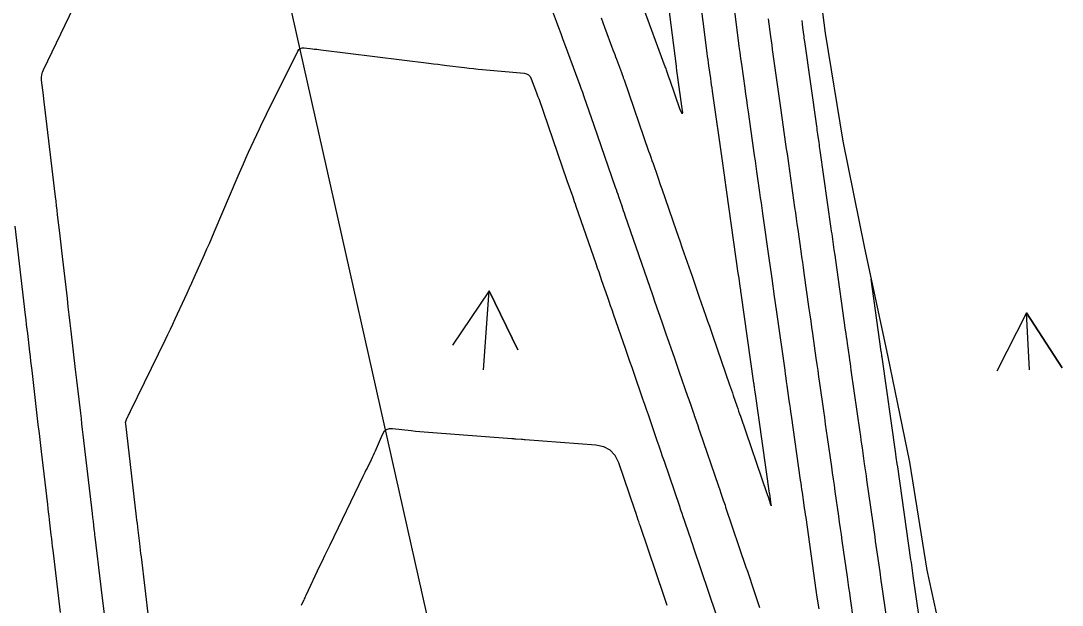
# Model space of a CAD drawing. Extents: x 954385 to 988206, y 1868364 to 1924553.
# Drawn here: x 958114.8 to 958210.1, y 1918347.4 to 1918400.9 of the extents above; entities that cross this region are included whole.
import ezdxf

# ---------------------------------------------------------------- set-up
doc = ezdxf.new("R2010")
doc.units = 0
for name, color, linetype in [('24', 7, 'Continuous'), ('26', 7, 'Continuous'), ('6', 7, 'Continuous'), ('7', 7, 'Continuous'), ('Default', 7, 'Continuous')]:
    doc.layers.add(name, color=color, linetype=linetype)

msp = doc.modelspace()

# ---------------------------------------------------------------- linework, layer by layer
at = {"layer": '24'}
msp.add_lwpolyline([(958166.174, 1918538.226), (958167.505, 1918528.276), (958168.873, 1918518.334), (958170.656, 1918508.486), (958172.595, 1918498.672), (958174.126, 1918488.767), (958175.694, 1918478.87), (958176.714, 1918468.85), (958177.967, 1918458.883), (958179.861, 1918449.059), (958179.867, 1918447.902), (958182.315, 1918439.361), (958183.913, 1918429.471), (958185.71, 1918419.626), (958187.127, 1918409.695), (958188.425, 1918399.738), (958190.025, 1918389.848), (958192.011, 1918380.045), (958194.127, 1918370.271), (958196.146, 1918360.475), (958197.733, 1918350.583), (958199.858, 1918340.811)], dxfattribs=at)
at = {"layer": '26'}
for points in [[(958157.131, 1918368.928), (958157.638, 1918376.141), (958160.266, 1918370.747), (958157.638, 1918376.141), (958154.281, 1918371.168)], [(958207.131, 1918368.928), (958206.851, 1918374.145), (958210.125, 1918369.117), (958206.851, 1918374.145), (958204.134, 1918368.796)]]:
    msp.add_lwpolyline(points, dxfattribs=at)
at = {"layer": '6'}
for points in [[(958167.898, 1918401.149), (958168.053, 1918400.729), (958168.209, 1918400.309), (958168.983, 1918398.218), (958169.062, 1918398.004), (958169.142, 1918397.789), (958169.221, 1918397.575), (958169.3, 1918397.36), (958169.755, 1918396.132), (958169.821, 1918395.952), (958169.91, 1918395.712), (958169.932, 1918395.652), (958169.954, 1918395.592), (958169.975, 1918395.532), (958169.996, 1918395.471), (958172.253, 1918388.955), (958172.353, 1918388.668), (958172.452, 1918388.381), (958172.551, 1918388.094), (958172.651, 1918387.806), (958173.049, 1918386.657), (958173.148, 1918386.37), (958173.248, 1918386.083), (958173.347, 1918385.796), (958173.447, 1918385.508), (958174.775, 1918381.669), (958174.951, 1918381.159), (958175.128, 1918380.649), (958175.304, 1918380.14), (958175.481, 1918379.63), (958176.222, 1918377.489), (958176.38, 1918377.031), (958176.539, 1918376.573), (958176.698, 1918376.115), (958176.857, 1918375.657), (958177.492, 1918373.825), (958177.651, 1918373.367), (958177.81, 1918372.909), (958177.969, 1918372.451), (958178.128, 1918371.993), (958179.67, 1918367.544), (958179.753, 1918367.304), (958179.836, 1918367.064), (958179.919, 1918366.824), (958180.001, 1918366.584), (958180.33, 1918365.623), (958180.413, 1918365.382), (958180.495, 1918365.142), (958180.577, 1918364.902), (958180.659, 1918364.662), (958183.076, 1918357.6), (958183.094, 1918357.546), (958183.113, 1918357.492), (958183.186, 1918357.277), (958183.423, 1918356.576), (958183.458, 1918356.482), (958183.478, 1918356.453), (958183.482, 1918356.488), (958183.471, 1918356.587), (958183.337, 1918357.523), (958183.324, 1918357.617), (958182.028, 1918366.725), (958181.982, 1918367.047), (958181.936, 1918367.369), (958181.924, 1918367.45), (958181.913, 1918367.531), (958181.902, 1918367.611), (958181.89, 1918367.692), (958180.723, 1918375.946), (958180.701, 1918376.098), (958180.68, 1918376.249), (958180.658, 1918376.401), (958180.637, 1918376.553), (958180.529, 1918377.312), (958180.465, 1918377.767), (958179.415, 1918385.173), (958179.384, 1918385.395), (958179.352, 1918385.618), (958179.321, 1918385.84), (958179.289, 1918386.062), (958179.164, 1918386.951), (958179.132, 1918387.174), (958179.101, 1918387.396), (958179.069, 1918387.618), (958179.038, 1918387.841), (958178.102, 1918394.438), (958178.061, 1918394.727), (958178.02, 1918395.016), (958177.979, 1918395.305), (958177.938, 1918395.594), (958177.774, 1918396.751), (958177.734, 1918397.04), (958177.694, 1918397.33), (958177.656, 1918397.619), (958177.618, 1918397.909), (958176.876, 1918403.746)], [(958118.388, 1918346.711), (958117.703, 1918352.407), (958117.661, 1918352.755), (958117.62, 1918353.103), (958117.579, 1918353.45), (958117.538, 1918353.798), (958117.375, 1918355.191), (958117.334, 1918355.539), (958117.293, 1918355.887), (958117.253, 1918356.235), (958117.212, 1918356.583), (958116.644, 1918361.432), (958116.547, 1918362.26), (958116.451, 1918363.088), (958116.354, 1918363.916), (958116.257, 1918364.744), (958115.776, 1918368.872), (958115.727, 1918369.292), (958115.678, 1918369.713), (958115.629, 1918370.133), (958115.58, 1918370.553), (958115.384, 1918372.235), (958115.334, 1918372.655), (958115.285, 1918373.076), (958115.237, 1918373.496), (958115.188, 1918373.917), (958114.241, 1918382.064)]]:
    msp.add_lwpolyline(points, dxfattribs=at)
at = {"layer": '7'}
for points in [[(958173.64, 1918405.519), (958174.757, 1918396.74), (958174.761, 1918396.706), (958174.766, 1918396.672), (958174.77, 1918396.638), (958174.775, 1918396.604), (958174.809, 1918396.367), (958174.813, 1918396.333), (958175.305, 1918392.864), (958175.346, 1918392.495), (958175.328, 1918392.364), (958175.253, 1918392.472), (958175.12, 1918392.82), (958174.223, 1918395.41), (958174.113, 1918395.728), (958173.93, 1918396.257), (958173.893, 1918396.363), (958173.856, 1918396.468), (958173.818, 1918396.573), (958173.779, 1918396.679), (958171.665, 1918402.393)], [(958162.87, 1918403.315), (958163.787, 1918400.837), (958163.993, 1918400.28), (958164.199, 1918399.723), (958164.405, 1918399.165), (958164.612, 1918398.608), (958165.774, 1918395.466), (958165.911, 1918395.091), (958166.047, 1918394.715), (958166.18, 1918394.339), (958166.312, 1918393.962), (958167.227, 1918391.32), (958169.197, 1918385.632), (958169.27, 1918385.419), (958169.344, 1918385.207), (958169.417, 1918384.995), (958169.491, 1918384.783), (958169.784, 1918383.934), (958169.858, 1918383.722), (958169.931, 1918383.51), (958170.005, 1918383.298), (958170.078, 1918383.085), (958172.603, 1918375.793), (958172.636, 1918375.697), (958172.669, 1918375.601), (958172.802, 1918375.218), (958173.496, 1918373.216), (958173.808, 1918372.317), (958174.619, 1918369.979), (958175.056, 1918368.719), (958175.822, 1918366.51), (958175.878, 1918366.349), (958175.934, 1918366.188), (958175.989, 1918366.027), (958176.044, 1918365.866), (958176.269, 1918365.211), (958176.322, 1918365.055), (958176.375, 1918364.899), (958176.429, 1918364.743), (958176.482, 1918364.587), (958176.749, 1918363.808), (958176.856, 1918363.497), (958176.909, 1918363.341), (958178.648, 1918358.26), (958178.757, 1918357.942), (958178.866, 1918357.624), (958179.084, 1918356.989), (958179.138, 1918356.83), (958179.192, 1918356.671), (958179.246, 1918356.512), (958179.3, 1918356.353), (958181.165, 1918350.851), (958181.29, 1918350.48), (958181.416, 1918350.11), (958181.541, 1918349.74), (958181.667, 1918349.369), (958182.169, 1918347.888), (958182.294, 1918347.517), (958182.419, 1918347.147)], [(958122.678, 1918344.37), (958122.211, 1918348.245), (958122.084, 1918349.307), (958121.564, 1918353.624), (958121.543, 1918353.801), (958121.522, 1918353.978), (958121.501, 1918354.155), (958121.48, 1918354.332), (958121.397, 1918355.04), (958121.356, 1918355.395), (958121.314, 1918355.749), (958120.47, 1918362.964), (958120.412, 1918363.464), (958120.353, 1918363.964), (958120.295, 1918364.464), (958120.237, 1918364.964), (958120.003, 1918366.964), (958119.887, 1918367.964), (958119.77, 1918368.964), (958119.363, 1918372.455), (958119.276, 1918373.203), (958119.189, 1918373.952), (958119.101, 1918374.7), (958119.014, 1918375.448), (958118.507, 1918379.816), (958118.411, 1918380.641), (958118.315, 1918381.466), (958118.123, 1918383.115), (958118.075, 1918383.528), (958118.027, 1918383.94), (958117.978, 1918384.352), (958117.929, 1918384.765), (958116.92, 1918393.208), (958116.895, 1918393.422), (958116.852, 1918393.778), (958116.844, 1918393.849), (958116.835, 1918393.921), (958116.827, 1918393.992), (958116.818, 1918394.063), (958116.658, 1918395.433), (958116.646, 1918395.683), (958116.669, 1918395.926), (958116.726, 1918396.164), (958116.819, 1918396.395), (958119.593, 1918402.173)], [(958187.854, 1918347.038), (958187.7, 1918348.11), (958187.609, 1918348.754), (958186.663, 1918355.385), (958186.622, 1918355.672), (958186.581, 1918355.959), (958186.54, 1918356.246), (958186.499, 1918356.533), (958186.336, 1918357.681), (958186.295, 1918357.968), (958186.254, 1918358.255), (958186.213, 1918358.542), (958186.172, 1918358.829), (958185.332, 1918364.731), (958185.283, 1918365.076), (958185.234, 1918365.422), (958185.185, 1918365.768), (958185.136, 1918366.113), (958184.939, 1918367.496), (958184.89, 1918367.842), (958184.841, 1918368.188), (958184.792, 1918368.533), (958184.743, 1918368.879), (958184.02, 1918373.99), (958183.961, 1918374.403), (958183.903, 1918374.816), (958183.844, 1918375.229), (958183.786, 1918375.642), (958183.552, 1918377.294), (958183.493, 1918377.707), (958183.435, 1918378.12), (958183.376, 1918378.533), (958183.318, 1918378.946), (958182.71, 1918383.236), (958182.642, 1918383.718), (958182.573, 1918384.2), (958182.505, 1918384.681), (958182.437, 1918385.163), (958182.164, 1918387.09), (958182.096, 1918387.571), (958182.028, 1918388.053), (958181.96, 1918388.535), (958181.891, 1918389.016), (958181.391, 1918392.543), (958181.314, 1918393.087), (958181.237, 1918393.631), (958181.16, 1918394.176), (958181.083, 1918394.72), (958180.774, 1918396.897), (958180.697, 1918397.442), (958180.623, 1918397.987), (958180.551, 1918398.532), (958180.48, 1918399.077), (958180.112, 1918401.974)], [(958191.019, 1918346.02), (958190.738, 1918347.995), (958190.667, 1918348.488), (958190.597, 1918348.982), (958190.527, 1918349.475), (958190.456, 1918349.969), (958189.986, 1918353.266), (958189.905, 1918353.831), (958189.825, 1918354.395), (958189.744, 1918354.96), (958189.664, 1918355.525), (958189.342, 1918357.783), (958189.262, 1918358.348), (958189.182, 1918358.912), (958189.101, 1918359.477), (958189.021, 1918360.041), (958188.637, 1918362.736), (958188.55, 1918363.347), (958188.463, 1918363.958), (958188.377, 1918364.569), (958188.29, 1918365.18), (958187.93, 1918367.71), (958187.849, 1918368.277), (958187.768, 1918368.844), (958187.688, 1918369.412), (958187.608, 1918369.979), (958187.287, 1918372.249), (958187.206, 1918372.816), (958187.126, 1918373.383), (958187.046, 1918373.951), (958186.965, 1918374.518), (958186.504, 1918377.776), (958186.433, 1918378.277), (958186.362, 1918378.777), (958186.291, 1918379.278), (958186.22, 1918379.778), (958185.936, 1918381.781), (958185.865, 1918382.281), (958185.794, 1918382.782), (958185.724, 1918383.282), (958185.653, 1918383.783), (958185.08, 1918387.826), (958185.018, 1918388.268), (958184.955, 1918388.71), (958184.892, 1918389.152), (958184.83, 1918389.594), (958184.579, 1918391.362), (958184.516, 1918391.804), (958184.454, 1918392.246), (958184.391, 1918392.688), (958184.328, 1918393.131), (958183.661, 1918397.835), (958183.604, 1918398.239), (958183.549, 1918398.643), (958183.495, 1918399.048), (958183.443, 1918399.453), (958183.237, 1918401.073)], [(958186.267, 1918400.92), (958186.308, 1918400.596), (958186.349, 1918400.272), (958186.432, 1918399.624), (958186.452, 1918399.462), (958186.474, 1918399.3), (958186.496, 1918399.138), (958186.519, 1918398.976), (958187.617, 1918391.235), (958187.644, 1918391.048), (958187.67, 1918390.862), (958187.697, 1918390.675), (958187.723, 1918390.488), (958187.829, 1918389.741), (958187.856, 1918389.554), (958187.882, 1918389.367), (958187.909, 1918389.18), (958187.935, 1918388.993), (958188.947, 1918381.846), (958188.981, 1918381.605), (958189.015, 1918381.364), (958189.05, 1918381.123), (958189.084, 1918380.881), (958189.22, 1918379.917), (958189.289, 1918379.434), (958189.357, 1918378.952), (958190.263, 1918372.563), (958190.306, 1918372.257), (958190.349, 1918371.95), (958190.393, 1918371.644), (958190.436, 1918371.338), (958190.609, 1918370.114), (958190.653, 1918369.807), (958190.696, 1918369.501), (958190.739, 1918369.195), (958190.783, 1918368.889), (958191.589, 1918363.225), (958191.641, 1918362.859), (958191.693, 1918362.494), (958191.745, 1918362.128), (958191.797, 1918361.763), (958192.005, 1918360.3), (958192.057, 1918359.935), (958192.109, 1918359.569), (958192.161, 1918359.204), (958192.213, 1918358.838), (958192.955, 1918353.63), (958193.012, 1918353.231), (958193.069, 1918352.832), (958193.125, 1918352.433), (958193.182, 1918352.033), (958193.41, 1918350.437), (958193.524, 1918349.639), (958193.638, 1918348.84), (958194.272, 1918344.395)], [(958126.481, 1918346.072), (958125.794, 1918351.786), (958125.757, 1918352.093), (958125.72, 1918352.4), (958125.683, 1918352.706), (958125.646, 1918353.013), (958125.499, 1918354.24), (958125.462, 1918354.547), (958125.425, 1918354.854), (958125.389, 1918355.161), (958125.353, 1918355.467), (958124.357, 1918363.981), (958124.352, 1918364.084), (958124.362, 1918364.185), (958124.387, 1918364.283), (958124.427, 1918364.378), (958124.616, 1918364.754), (958124.663, 1918364.848), (958124.71, 1918364.943), (958124.756, 1918365.037), (958124.802, 1918365.132), (958127.993, 1918371.698), (958128.22, 1918372.168), (958128.444, 1918372.638), (958128.666, 1918373.11), (958128.886, 1918373.583), (958129.762, 1918375.476), (958129.98, 1918375.949), (958130.196, 1918376.424), (958130.412, 1918376.899), (958130.625, 1918377.374), (958131.569, 1918379.481), (958131.797, 1918379.991), (958132.021, 1918380.502), (958132.244, 1918381.015), (958132.464, 1918381.528), (958134.658, 1918386.687), (958134.892, 1918387.231), (958135.13, 1918387.772), (958135.372, 1918388.312), (958135.618, 1918388.85), (958136.612, 1918390.997), (958136.862, 1918391.533), (958137.117, 1918392.067), (958137.375, 1918392.599), (958137.638, 1918393.129), (958140.125, 1918398.092), (958140.225, 1918398.242), (958140.353, 1918398.343), (958140.506, 1918398.396), (958140.687, 1918398.399), (958141.462, 1918398.316), (958141.656, 1918398.294), (958141.849, 1918398.272), (958142.043, 1918398.25), (958142.236, 1918398.226), (958152.124, 1918397.001), (958152.533, 1918396.95), (958152.943, 1918396.9), (958153.353, 1918396.849), (958153.762, 1918396.798), (958155.401, 1918396.595), (958155.811, 1918396.546), (958156.221, 1918396.501), (958156.632, 1918396.459), (958157.043, 1918396.42), (958160.849, 1918396.081), (958161.072, 1918396.034), (958161.256, 1918395.934), (958161.401, 1918395.783), (958161.505, 1918395.579), (958161.981, 1918394.294), (958162.048, 1918394.113), (958162.115, 1918393.932), (958162.132, 1918393.887), (958162.148, 1918393.841), (958162.164, 1918393.796), (958162.18, 1918393.75), (958164.771, 1918386.268), (958165.293, 1918384.762), (958165.367, 1918384.546), (958165.442, 1918384.331), (958165.516, 1918384.116), (958165.591, 1918383.901), (958167.41, 1918378.643), (958167.542, 1918378.261), (958167.674, 1918377.879), (958167.807, 1918377.497), (958167.939, 1918377.114), (958168.468, 1918375.586), (958168.6, 1918375.203), (958168.733, 1918374.821), (958168.865, 1918374.439), (958168.998, 1918374.057), (958170.128, 1918370.8), (958170.318, 1918370.251), (958170.508, 1918369.702), (958170.699, 1918369.154), (958170.889, 1918368.605), (958171.701, 1918366.266), (958171.866, 1918365.789), (958172.03, 1918365.313), (958172.194, 1918364.836), (958172.358, 1918364.359), (958173.011, 1918362.45), (958173.174, 1918361.973), (958173.338, 1918361.496), (958173.501, 1918361.019), (958173.664, 1918360.542), (958175.072, 1918356.43), (958175.18, 1918356.113), (958175.289, 1918355.795), (958175.397, 1918355.477), (958175.504, 1918355.16), (958175.935, 1918353.889), (958176.043, 1918353.571), (958176.15, 1918353.254), (958176.258, 1918352.936), (958176.366, 1918352.618), (958178.407, 1918346.591)], [(958197.597, 1918342.262), (958196.486, 1918350.052), (958196.416, 1918350.538), (958196.347, 1918351.025), (958196.312, 1918351.268), (958196.278, 1918351.511), (958195.065, 1918360.025), (958195.022, 1918360.327), (958194.936, 1918360.929), (958194.893, 1918361.231), (958193.636, 1918370.068), (958193.623, 1918370.158), (958193.611, 1918370.248), (958193.573, 1918370.517), (958193.56, 1918370.607), (958192.623, 1918377.218)], [(958173.955, 1918347.34), (958173.861, 1918347.618), (958173.767, 1918347.896), (958173.673, 1918348.174), (958171.467, 1918354.68), (958171.427, 1918354.8), (958171.386, 1918354.919), (958171.346, 1918355.038), (958171.305, 1918355.158), (958171.101, 1918355.754), (958170.978, 1918356.112), (958169.512, 1918360.394), (958169.187, 1918361.061), (958168.728, 1918361.555), (958168.135, 1918361.875), (958167.408, 1918362.022), (958160.957, 1918362.512), (958160.927, 1918362.515), (958160.897, 1918362.517), (958160.867, 1918362.519), (958160.836, 1918362.521), (958160.716, 1918362.529), (958160.686, 1918362.531), (958160.655, 1918362.533), (958160.625, 1918362.535), (958160.595, 1918362.538), (958160.097, 1918362.578), (958160.004, 1918362.585), (958159.911, 1918362.593), (958159.818, 1918362.6), (958159.725, 1918362.607), (958152.086, 1918363.174), (958151.688, 1918363.206), (958151.291, 1918363.241), (958150.894, 1918363.28), (958150.497, 1918363.323), (958148.799, 1918363.516), (958148.485, 1918363.51), (958148.221, 1918363.416), (958148.009, 1918363.234), (958147.847, 1918362.964), (958147.204, 1918361.474), (958147.117, 1918361.276), (958147.028, 1918361.08), (958146.936, 1918360.885), (958146.842, 1918360.691), (958146.46, 1918359.918), (958146.364, 1918359.724), (958146.269, 1918359.531), (958146.175, 1918359.337), (958146.08, 1918359.143), (958143.038, 1918352.851), (958142.806, 1918352.372), (958142.576, 1918351.892), (958142.347, 1918351.412), (958142.119, 1918350.931), (958140.85, 1918348.248), (958140.801, 1918348.146), (958140.753, 1918348.044), (958140.705, 1918347.942), (958140.657, 1918347.84), (958140.466, 1918347.432), (958140.419, 1918347.329)]]:
    msp.add_lwpolyline(points, dxfattribs=at)
at = {"layer": 'Default'}
msp.add_line((958200.602, 1918129.717), (957843.865, 1919719.405), dxfattribs=at)

doc.saveas('drawing.dxf')
